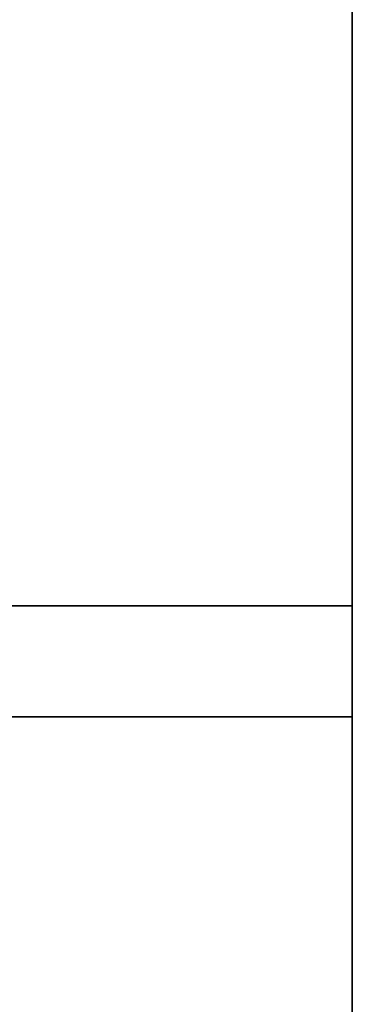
# Model space of a CAD drawing. Extents: x -1299 to -1246.9, y 2743.7 to 2747.9.
# Tile 478 of 1056: x -1280.9682 to -1280.9442, y 2744.7097 to 2744.7807. Entities that reach past the tile are written whole.
import ezdxf

# ---------------------------------------------------------------- set-up
doc = ezdxf.new("R2010")
doc.units = 0
doc.header["$LTSCALE"] = 150
doc.header["$MEASUREMENT"] = 0
doc.layers.add('3DFACE_SHAPE', color=7, linetype='CONTINUOUS')

msp = doc.modelspace()

# ---------------------------------------------------------------- linework, layer by layer
at = {"layer": '3DFACE_SHAPE', "color": 13}
for points, invisible_edges in [([(-1281.046219, 2744.936449, 1.242664), (-1281.046219, 2743.746281, 2.432832), (-1280.944219, 2744.936449, 1.242664)], 2), ([(-1281.046219, 2743.746281, 2.432832), (-1280.944219, 2743.746281, 2.432832), (-1280.944219, 2744.936449, 1.242664)], 12), ([(-1281.046219, 2743.746281, 2.141504), (-1281.046219, 2744.936449, 0.951336), (-1280.944219, 2743.746281, 2.141504)], 2), ([(-1281.046219, 2744.936449, 0.951336), (-1280.944219, 2744.936449, 0.951336), (-1280.944219, 2743.746281, 2.141504)], 12), ([(-1280.992119, 2743.746281, 2.421518), (-1280.992119, 2744.936449, 1.23135), (-1280.944219, 2743.746281, 2.421518)], 2), ([(-1280.992119, 2744.936449, 1.23135), (-1280.944219, 2744.936449, 1.23135), (-1280.944219, 2743.746281, 2.421518)], 12), ([(-1280.944219, 2743.746281, 2.152818), (-1280.944219, 2744.936449, 0.96265), (-1280.992119, 2743.746281, 2.152818)], 2), ([(-1280.944219, 2744.936449, 0.96265), (-1280.992119, 2744.936449, 0.96265), (-1280.992119, 2743.746281, 2.152818)], 12), ([(-1280.944219, 2743.746281, 2.421518), (-1280.944219, 2744.936449, 1.23135), (-1280.944219, 2743.746281, 2.432832)], 2), ([(-1280.944219, 2744.936449, 1.23135), (-1280.944219, 2744.936449, 1.242664), (-1280.944219, 2743.746281, 2.432832)], 12), ([(-1280.944219, 2743.746281, 2.141504), (-1280.944219, 2744.936449, 0.951336), (-1280.944219, 2743.746281, 2.152818)], 2), ([(-1280.944219, 2744.936449, 0.951336), (-1280.944219, 2744.936449, 0.96265), (-1280.944219, 2743.746281, 2.152818)], 12), ([(-1281.046219, 2744.730449, -2.8), (-1280.992119, 2744.738449, -2.8), (-1280.944219, 2744.730449, -2.8)], 3), ([(-1280.944219, 2744.730449, 1.157336), (-1280.998319, 2744.738449, 1.149775), (-1281.046219, 2744.730449, 1.157336)], 3), ([(-1280.992119, 2744.738449, 1.149775), (-1280.998319, 2744.738449, 1.149775), (-1280.944219, 2744.730449, 1.157336)], 15), ([(-1280.992119, 2744.738449, -2.8), (-1280.944219, 2744.738449, -2.8), (-1280.944219, 2744.730449, -2.8)], 12), ([(-1280.992119, 2744.738449, -2.8), (-1280.992119, 2744.738449, 0.068), (-1280.944219, 2744.738449, -2.8)], 2), ([(-1280.992119, 2744.738449, 0.068), (-1280.992119, 2744.738449, 0.138), (-1280.944219, 2744.738449, -2.8)], 14), ([(-1280.944219, 2744.738449, -2.8), (-1280.992119, 2744.738449, 0.138), (-1280.944219, 2744.738449, 1.149775)], 3), ([(-1280.992119, 2744.738449, 0.138), (-1280.992119, 2744.738449, 1.149775), (-1280.944219, 2744.738449, 1.149775)], 12), ([(-1280.944219, 2744.738449, 1.149775), (-1280.992119, 2744.738449, 1.149775), (-1280.944219, 2744.730449, 1.157336)], 2), ([(-1280.944219, 2744.730449, 1.157336), (-1280.944219, 2744.730449, -2.8), (-1280.944219, 2744.738449, 1.149775)], 2), ([(-1280.944219, 2744.730449, -2.8), (-1280.944219, 2744.738449, -2.8), (-1280.944219, 2744.738449, 1.149775)], 12), ([(-1281.046219, 2744.730449, 1.157336), (-1281.046219, 2744.730449, -2.8), (-1280.944219, 2744.730449, 1.157336)], 2), ([(-1281.046219, 2744.730449, -2.8), (-1280.944219, 2744.730449, -2.8), (-1280.944219, 2744.730449, 1.157336)], 12)]:
    msp.add_3dface(points, dxfattribs=dict(at, invisible_edges=invisible_edges))

doc.saveas('drawing.dxf')
